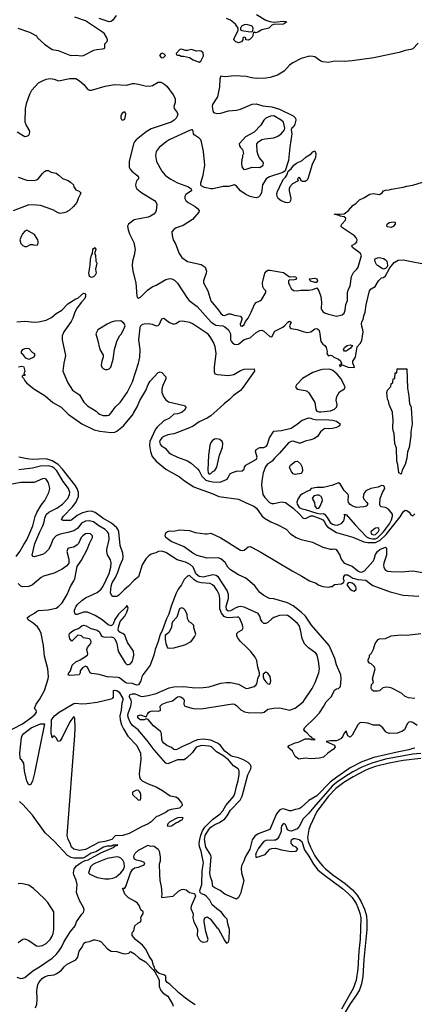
# Model space of a CAD drawing. Header units: inches. Extents: x 1603819 to 1745079, y 385938 to 533966.
# Tile 323 of 561: x 1714418 to 1718445, y 433968 to 444016. Entities that reach past the tile are written whole.
import ezdxf

# ---------------------------------------------------------------- set-up
doc = ezdxf.new("R2010")
doc.units = ezdxf.units.IN
doc.header["$MEASUREMENT"] = 0
doc.layers.add('B7413', color=7, linetype='Continuous')
doc.layers.add('B7414', color=7, linetype='Continuous')

msp = doc.modelspace()

# ---------------------------------------------------------------- linework, layer by layer
at = {"layer": 'B7413', "color": 5}
for points, elevation in [([(1714903, 440000), (1714913, 439990), (1715051, 439890), (1715179, 439830), (1715235, 439815), (1715350, 439803), (1715390, 439807), (1715410, 439817), (1715476, 439870), (1715575, 439990), (1715580, 440000)], 420), ([(1715220, 440000), (1715231, 439990), (1715270, 439975), (1715310, 439975), (1715330, 439981), (1715348, 440000)], 440), ([(1716051, 440000), (1716030, 439992), (1715990, 439990), (1715948, 439950), (1715890, 439923), (1715821, 439859), (1715804, 439836), (1715745, 439710), (1715743, 439670), (1715752, 439610), (1715770, 439558), (1715810, 439510), (1715910, 439429), (1716050, 439350), (1716099, 439310), (1716195, 439250), (1716240, 439230), (1716382, 439182), (1716450, 439150), (1716650, 439124), (1716730, 439084), (1716809, 439050), (1716835, 439030), (1716890, 438954), (1716917, 438930), (1716980, 438890), (1717044, 438864), (1717136, 438816), (1717180, 438770), (1717240, 438730), (1717290, 438710), (1717405, 438685), (1717510, 438631), (1717590, 438612), (1717610, 438611), (1717630, 438617), (1717649, 438609), (1717686, 438550), (1717699, 438510), (1717730, 438471), (1717810, 438440), (1717870, 438390), (1717890, 438381), (1717910, 438378), (1717935, 438390), (1718024, 438490), (1718036, 438510), (1718050, 438558), (1718070, 438587), (1718093, 438610), (1718150, 438634), (1718162, 438622), (1718160, 438550), (1718133, 438470), (1718131, 438450), (1718133, 438430), (1718140, 438410), (1718150, 438399), (1718170, 438389), (1718210, 438384), (1718310, 438380), (1718430, 438390), (1718530, 438374)], 420), ([(1716399, 440000), (1716368, 439972), (1716330, 439948), (1716249, 439911), (1716190, 439869), (1716150, 439849), (1716030, 439803), (1715990, 439790), (1715930, 439779), (1715890, 439763), (1715870, 439750), (1715850, 439723), (1715846, 439710), (1715850, 439684), (1715862, 439670), (1715903, 439643), (1715940, 439600), (1715963, 439583), (1716030, 439550), (1716130, 439515), (1716169, 439489), (1716232, 439432), (1716248, 439410), (1716276, 439356), (1716318, 439318), (1716350, 439305), (1716390, 439298), (1716465, 439295), (1716534, 439326), (1716543, 439337), (1716558, 439370), (1716570, 439384), (1716590, 439395), (1716630, 439409), (1716689, 439411), (1716709, 439430), (1716713, 439450), (1716725, 439470), (1716836, 439530), (1716843, 439550), (1716825, 439610), (1716831, 439629), (1716870, 439650), (1716910, 439650), (1716937, 439663), (1716945, 439675), (1716968, 439750), (1717010, 439816), (1717090, 439824), (1717190, 439848), (1717253, 439890), (1717302, 439930), (1717370, 439951), (1717390, 439950), (1717403, 439943), (1717434, 439934), (1717573, 439933), (1717610, 439929), (1717650, 439918), (1717690, 439890), (1717682, 439870), (1717650, 439854), (1717610, 439844), (1717570, 439839), (1717530, 439842), (1717522, 439838), (1717488, 439810), (1717457, 439763), (1717421, 439739), (1717390, 439728), (1717330, 439716), (1717285, 439695), (1717270, 439693), (1717210, 439713), (1717188, 439712), (1717162, 439698), (1717070, 439591), (1717018, 439542), (1716994, 439510), (1716944, 439476), (1716928, 439452), (1716904, 439390), (1716888, 439310), (1716886, 439266), (1716898, 439170), (1716919, 439139), (1716966, 439090), (1716990, 439079), (1717010, 439078), (1717090, 439097), (1717130, 439088), (1717210, 439032), (1717275, 438970), (1717310, 438930), (1717335, 438925), (1717390, 438953), (1717410, 438951), (1717490, 438922), (1717510, 438910), (1717527, 438890), (1717541, 438861), (1717559, 438839), (1717650, 438781), (1717816, 438736), (1717930, 438687), (1717970, 438681), (1718050, 438681), (1718097, 438703), (1718157, 438763), (1718299, 438941), (1718330, 438992), (1718350, 439011), (1718367, 439007), (1718391, 438991), (1718410, 438962), (1718430, 438954), (1718450, 438972)], 440), ([(1718417, 440000), (1718423, 439890), (1718410, 439810), (1718410, 439768), (1718391, 439650), (1718376, 439604), (1718370, 439541), (1718350, 439476), (1718322, 439418), (1718310, 439378), (1718288, 439390), (1718277, 439477), (1718266, 439510), (1718262, 439642), (1718246, 439690), (1718240, 439790), (1718230, 439822), (1718227, 439850), (1718228, 439928), (1718222, 440000)], 440), ([(1718450, 436581), (1718430, 436579), (1718390, 436565), (1718270, 436542), (1718033, 436487), (1717910, 436443), (1717790, 436380), (1717653, 436287), (1717587, 436233), (1717450, 436095), (1717370, 436049), (1717290, 435977), (1717270, 435964), (1717230, 435956), (1717190, 435942), (1717170, 435941), (1717110, 435964), (1717090, 435960), (1717070, 435948), (1717040, 435910), (1716970, 435751), (1716850, 435708), (1716817, 435683), (1716790, 435645), (1716765, 435550), (1716720, 435470), (1716707, 435430), (1716681, 435379), (1716677, 435350), (1716682, 435310), (1716706, 435230), (1716670, 435100), (1716650, 435056), (1716630, 435041), (1716510, 435090), (1716465, 435130), (1716410, 435155), (1716388, 435170), (1716381, 435221), (1716365, 435270), (1716360, 435310), (1716372, 435470), (1716367, 435490), (1716319, 435570), (1716303, 435650), (1716312, 435690), (1716349, 435750), (1716370, 435776), (1716410, 435804), (1716458, 435822), (1716510, 435862), (1716534, 435890), (1716571, 435950), (1716668, 436052), (1716687, 436093), (1716746, 436310), (1716777, 436370), (1716781, 436390), (1716774, 436410), (1716750, 436435), (1716703, 436463), (1716650, 436484), (1716590, 436496), (1716570, 436506), (1716511, 436550), (1716467, 436610), (1716445, 436630), (1716370, 436663), (1716290, 436674), (1716233, 436667), (1716189, 436651), (1716150, 436628), (1716080, 436600), (1716030, 436571), (1716010, 436563), (1715990, 436568), (1715967, 436587), (1715921, 436610), (1715890, 436632), (1715877, 436650), (1715870, 436670), (1715865, 436730), (1715854, 436750), (1715783, 436810), (1715730, 436875), (1715710, 436882), (1715688, 436872), (1715649, 436870), (1715623, 436890), (1715623, 436910), (1715630, 436916), (1715650, 436920), (1715710, 436902), (1715722, 436930), (1715733, 436947), (1715746, 436954), (1715770, 436964), (1715830, 436960), (1715850, 436965), (1715855, 436970), (1715851, 437010), (1715872, 437030), (1715924, 437050), (1715977, 437063), (1716030, 437104), (1716050, 437108), (1716070, 437101), (1716090, 437085), (1716098, 437070), (1716094, 437030), (1716103, 437010), (1716190, 436986), (1716270, 436983), (1716590, 437033), (1716610, 437029), (1716630, 437018), (1716674, 436974), (1716713, 436953), (1716750, 436945), (1716890, 436943), (1716914, 436950), (1716950, 436978), (1717010, 436990), (1717072, 436992), (1717170, 436970), (1717230, 436991), (1717310, 437056), (1717401, 437190), (1717432, 437250), (1717471, 437350), (1717477, 437390), (1717468, 437470), (1717452, 437532), (1717441, 437550), (1717365, 437605), (1717326, 437646), (1717301, 437701), (1717285, 437790), (1717270, 437833), (1717254, 437854), (1717179, 437919), (1717150, 437935), (1717130, 437939), (1717070, 437934), (1717010, 437915), (1716990, 437902), (1716950, 437863), (1716930, 437853), (1716910, 437855), (1716891, 437871), (1716880, 437890), (1716868, 437930), (1716850, 437955), (1716710, 438022), (1716673, 438027), (1716650, 438024), (1716625, 438015), (1716570, 437982), (1716550, 437980), (1716543, 437983), (1716530, 437992), (1716525, 438030), (1716550, 438110), (1716550, 438150), (1716534, 438190), (1716448, 438328), (1716424, 438344), (1716390, 438350), (1716290, 438326), (1716250, 438334), (1716218, 438358), (1716187, 438427), (1716157, 438457), (1716110, 438480), (1716025, 438505), (1715910, 438578), (1715870, 438593), (1715836, 438590), (1715806, 438574), (1715759, 438561), (1715735, 438545), (1715707, 438513), (1715668, 438452), (1715629, 438330), (1715585, 438295), (1715530, 438235), (1715483, 438197), (1715430, 438144), (1715410, 438130), (1715370, 438130), (1715350, 438149), (1715346, 438166), (1715350, 438233), (1715363, 438270), (1715396, 438324), (1715421, 438379), (1715444, 438450), (1715469, 438510), (1715474, 438534), (1715471, 438570), (1715445, 438650), (1715429, 438789), (1715423, 438810), (1715411, 438830), (1715356, 438876), (1715265, 438930), (1715190, 438987), (1715150, 439000), (1715110, 438998), (1715058, 438982), (1715005, 438955), (1714950, 438910), (1714935, 438905), (1714865, 438905), (1714845, 438910), (1714850, 438930), (1714864, 438950), (1714957, 439043), (1714992, 439090), (1715017, 439150), (1715020, 439190), (1715006, 439230), (1714981, 439270), (1714855, 439430), (1714810, 439475), (1714750, 439513), (1714690, 439533), (1714547, 439527), (1714493, 439533), (1714410, 439552)], 420), ([(1716210, 433963), (1716170, 433986), (1716109, 434029), (1716043, 434083), (1715950, 434172), (1715923, 434190), (1715909, 434210), (1715910, 434254), (1715889, 434270), (1715843, 434283), (1715820, 434300), (1715810, 434317), (1715801, 434321), (1715790, 434355), (1715782, 434362), (1715770, 434416), (1715738, 434458), (1715704, 434530), (1715672, 434570), (1715600, 434630), (1715567, 434670), (1715566, 434694), (1715570, 434705), (1715584, 434716), (1715592, 434768), (1715623, 434797), (1715651, 434810), (1715658, 434830), (1715653, 434850), (1715665, 434875), (1715678, 434890), (1715678, 434910), (1715653, 434933), (1715637, 434977), (1715621, 435001), (1715598, 435018), (1715530, 435055), (1715490, 435090), (1715469, 435150), (1715470, 435154), (1715490, 435152), (1715502, 435170), (1715550, 435310), (1715570, 435342), (1715590, 435360), (1715632, 435368), (1715689, 435390), (1715695, 435410), (1715690, 435414), (1715658, 435430), (1715610, 435440), (1715590, 435449), (1715583, 435470), (1715585, 435490), (1715595, 435510), (1715630, 435541), (1715730, 435592), (1715750, 435582), (1715770, 435586), (1715790, 435583), (1715830, 435551), (1715842, 435530), (1715852, 435472), (1715850, 435430), (1715843, 435397), (1715844, 435296), (1715849, 435230), (1715861, 435170), (1715867, 435090), (1715864, 435064), (1715870, 435059), (1715984, 435070), (1716038, 435122), (1716070, 435139), (1716090, 435144), (1716116, 435136), (1716150, 435108), (1716198, 435098), (1716207, 435090), (1716211, 435070), (1716169, 434970), (1716165, 434945), (1716188, 434890), (1716185, 434850), (1716195, 434810), (1716227, 434750), (1716231, 434730), (1716230, 434670), (1716248, 434628), (1716269, 434609), (1716290, 434602), (1716330, 434608), (1716339, 434621), (1716342, 434630), (1716317, 434710), (1716299, 434810), (1716299, 434830), (1716309, 434851), (1716330, 434860), (1716361, 434841), (1716430, 434750), (1716442, 434742), (1716510, 434616), (1716530, 434591), (1716550, 434602), (1716556, 434630), (1716559, 434730), (1716542, 434790), (1716536, 434836), (1716510, 434859), (1716475, 434910), (1716447, 434927), (1716382, 434982), (1716360, 435030), (1716320, 435070), (1716304, 435084), (1716275, 435095), (1716261, 435110), (1716257, 435130), (1716278, 435190), (1716280, 435330), (1716293, 435410), (1716270, 435530), (1716253, 435573), (1716251, 435611), (1716255, 435650), (1716266, 435694), (1716283, 435737), (1716306, 435774), (1716386, 435854), (1716465, 435910), (1716490, 435941), (1716523, 435997), (1716602, 436090), (1716617, 436130), (1716629, 436190), (1716647, 436250), (1716659, 436310), (1716658, 436350), (1716648, 436370), (1716601, 436401), (1716550, 436462), (1716490, 436508), (1716425, 436545), (1716374, 436594), (1716350, 436603), (1716272, 436608), (1716220, 436590), (1716183, 436537), (1716120, 436480), (1716096, 436464), (1716030, 436463), (1715930, 436422), (1715910, 436429), (1715790, 436563), (1715720, 436660), (1715627, 436770), (1715570, 436814), (1715547, 436847), (1715527, 436887), (1715522, 436910), (1715525, 436935), (1715553, 437010), (1715560, 437050), (1715557, 437070), (1715536, 437110), (1715546, 437130), (1715570, 437137), (1715595, 437135), (1715650, 437111), (1715669, 437109), (1715730, 437118), (1715810, 437141), (1715944, 437196), (1715990, 437208), (1716092, 437212), (1716204, 437196), (1716290, 437201), (1716350, 437209), (1716470, 437244), (1716530, 437253), (1716570, 437253), (1716650, 437234), (1716730, 437190), (1716753, 437193), (1716810, 437212), (1716831, 437229), (1716841, 437250), (1716848, 437292), (1716866, 437330), (1716866, 437350), (1716849, 437409), (1716837, 437477), (1716820, 437510), (1716772, 437572), (1716733, 437613), (1716671, 437670), (1716640, 437710), (1716634, 437730), (1716635, 437750), (1716650, 437770), (1716690, 437790), (1716698, 437810), (1716690, 437847), (1716665, 437905), (1716650, 437917), (1716638, 437918), (1716550, 437911), (1716530, 437914), (1716505, 437925), (1716478, 437958), (1716462, 438002), (1716461, 438110), (1716455, 438150), (1716434, 438190), (1716405, 438230), (1716386, 438250), (1716362, 438262), (1716270, 438268), (1716230, 438280), (1716200, 438300), (1716150, 438344), (1716130, 438337), (1716097, 438303), (1716070, 438248), (1716037, 438203), (1716016, 438164), (1715963, 438030), (1715940, 437950), (1715917, 437903), (1715876, 437790), (1715847, 437730), (1715830, 437670), (1715799, 437590), (1715788, 437530), (1715750, 437430), (1715690, 437346), (1715674, 437330), (1715664, 437310), (1715656, 437270), (1715630, 437228), (1715610, 437224), (1715570, 437240), (1715510, 437246), (1715490, 437255), (1715438, 437298), (1715424, 437304), (1715310, 437311), (1715230, 437334), (1715150, 437343), (1715137, 437350), (1715110, 437409), (1715090, 437419), (1715060, 437400), (1715036, 437370), (1715034, 437350), (1715025, 437330), (1714930, 437322), (1714914, 437330), (1714921, 437350), (1714936, 437370), (1714953, 437430), (1714990, 437463), (1715036, 437484), (1715109, 437530), (1715115, 437545), (1715104, 437590), (1715110, 437610), (1715143, 437650), (1715149, 437670), (1715139, 437690), (1715130, 437696), (1715070, 437709), (1715049, 437729), (1715010, 437733), (1714950, 437674), (1714930, 437697), (1714923, 437730), (1714927, 437753), (1714950, 437773), (1714978, 437790), (1715017, 437803), (1715053, 437830), (1715070, 437835), (1715095, 437830), (1715144, 437804), (1715210, 437785), (1715231, 437770), (1715251, 437731), (1715262, 437722), (1715290, 437715), (1715350, 437718), (1715376, 437710), (1715390, 437696), (1715410, 437651), (1715418, 437590), (1715426, 437566), (1715493, 437453), (1715510, 437435), (1715530, 437435), (1715550, 437441), (1715571, 437469), (1715582, 437530), (1715580, 437570), (1715520, 437660), (1715490, 437736), (1715472, 437752), (1715442, 437762), (1715431, 437771), (1715423, 437790), (1715425, 437815), (1715445, 437875), (1715491, 437930), (1715513, 437970), (1715524, 438010), (1715522, 438022), (1715514, 438034), (1715510, 438036), (1715501, 438019), (1715426, 437950), (1715390, 437893), (1715373, 437847), (1715363, 437837), (1715350, 437831), (1715320, 437840), (1715259, 437890), (1715190, 437937), (1715110, 437970), (1715069, 437971), (1715006, 437946), (1714987, 437947), (1714976, 437970), (1714978, 437990), (1714993, 438030), (1715010, 438052), (1715052, 438090), (1715090, 438115), (1715210, 438171), (1715250, 438205), (1715270, 438235), (1715330, 438365), (1715348, 438428), (1715352, 438472), (1715344, 438504), (1715315, 438555), (1715308, 438588), (1715308, 438610), (1715332, 438710), (1715327, 438770), (1715314, 438790), (1715290, 438812), (1715225, 438850), (1715170, 438892), (1715130, 438902), (1715090, 438897), (1715050, 438876), (1715012, 438828), (1714970, 438801), (1714910, 438781), (1714830, 438766), (1714792, 438748), (1714758, 438710), (1714733, 438647), (1714712, 438610), (1714675, 438570), (1714650, 438557), (1714590, 438540), (1714570, 438535), (1714557, 438537), (1714547, 438550), (1714574, 438670), (1714624, 438790), (1714655, 438850), (1714668, 438890), (1714674, 438930), (1714690, 438967), (1714714, 438990), (1714796, 439030), (1714854, 439070), (1714909, 439130), (1714927, 439170), (1714929, 439191), (1714916, 439230), (1714862, 439302), (1714798, 439410), (1714770, 439438), (1714750, 439451), (1714710, 439462), (1714630, 439458), (1714550, 439438), (1714410, 439423)], 440), ([(1714381, 438539), (1714419, 438590), (1714459, 438661), (1714492, 438708), (1714551, 438850), (1714575, 438945), (1714592, 438988), (1714639, 439061), (1714676, 439110), (1714716, 439190), (1714727, 439230), (1714724, 439250), (1714713, 439290), (1714690, 439325), (1714670, 439333), (1714650, 439329), (1714567, 439293), (1714430, 439292), (1714230, 439256)], 460), ([(1718474, 436814), (1718430, 436842), (1718410, 436850), (1718390, 436848), (1718372, 436830), (1718345, 436770), (1718317, 436750), (1718270, 436736), (1718191, 436731), (1718162, 436742), (1718151, 436750), (1718124, 436790), (1718090, 436815), (1718030, 436815), (1717970, 436837), (1717910, 436844), (1717890, 436839), (1717870, 436820), (1717810, 436715), (1717790, 436694), (1717767, 436707), (1717750, 436759), (1717730, 436736), (1717717, 436703), (1717699, 436681), (1717675, 436665), (1717650, 436657), (1717590, 436657), (1717544, 436650), (1717630, 436613), (1717636, 436590), (1717620, 436570), (1717562, 436530), (1717519, 436490), (1717479, 436481), (1717390, 436474), (1717330, 436478), (1717268, 436470), (1717230, 436497), (1717203, 436550), (1717176, 436576), (1717155, 436590), (1717168, 436610), (1717230, 436637), (1717270, 436647), (1717330, 436678), (1717378, 436678), (1717391, 436670), (1717415, 436665), (1717434, 436670), (1717401, 436681), (1717399, 436690), (1717381, 436701), (1717350, 436735), (1717330, 436750), (1717317, 436770), (1717325, 436790), (1717430, 436890), (1717477, 436943), (1717523, 437010), (1717546, 437054), (1717599, 437110), (1717630, 437174), (1717650, 437187), (1717670, 437192), (1717691, 437210), (1717700, 437290), (1717694, 437330), (1717650, 437432), (1717635, 437495), (1717576, 437630), (1717397, 437837), (1717333, 437930), (1717291, 437971), (1717210, 438033), (1717150, 438065), (1717010, 438107), (1716967, 438110), (1716910, 438139), (1716868, 438170), (1716818, 438238), (1716744, 438304), (1716719, 438319), (1716650, 438349), (1716570, 438403), (1716543, 438430), (1716516, 438476), (1716470, 438513), (1716443, 438523), (1716330, 438521), (1716230, 438548), (1716184, 438570), (1716095, 438635), (1715965, 438690), (1715910, 438730), (1715901, 438750), (1715910, 438778), (1715927, 438793), (1715950, 438798), (1715990, 438796), (1716050, 438808), (1716150, 438803), (1716210, 438782), (1716310, 438770), (1716330, 438769), (1716370, 438776), (1716470, 438729), (1716670, 438603), (1716690, 438597), (1716710, 438602), (1716750, 438637), (1716770, 438638), (1716790, 438629), (1716880, 438580), (1717198, 438390), (1717298, 438338), (1717375, 438290), (1717444, 438264), (1717463, 438250), (1717510, 438231), (1717570, 438225), (1717592, 438232), (1717608, 438232), (1717629, 438251), (1717703, 438257), (1717725, 438275), (1717729, 438290), (1717721, 438310), (1717725, 438335), (1717738, 438350), (1717768, 438352), (1717817, 438317), (1717833, 438313), (1717870, 438302), (1717950, 438295), (1717997, 438257), (1718022, 438242), (1718198, 438178), (1718330, 438143), (1718490, 438133)], 380), ([(1714264, 436736), (1714448, 436830), (1714532, 436890), (1714576, 436930), (1714589, 436950), (1714588, 436968), (1714575, 436975), (1714569, 436990), (1714588, 437030), (1714622, 437078), (1714671, 437170), (1714710, 437290), (1714712, 437312), (1714704, 437390), (1714670, 437522), (1714661, 437630), (1714639, 437750), (1714620, 437790), (1714599, 437819), (1714556, 437856), (1714504, 437890), (1714494, 437910), (1714514, 437930), (1714570, 437959), (1714590, 437977), (1714610, 437988), (1714710, 437993), (1714790, 438010), (1714819, 438030), (1714850, 438065), (1714903, 438150), (1714936, 438230), (1714971, 438290), (1714980, 438310), (1715006, 438434), (1715050, 438499), (1715107, 438610), (1715129, 438671), (1715162, 438730), (1715161, 438750), (1715142, 438770), (1715110, 438773), (1715090, 438769), (1715061, 438750), (1715044, 438730), (1715018, 438670), (1715005, 438655), (1714970, 438634), (1714930, 438627), (1714910, 438618), (1714900, 438590), (1714920, 438510), (1714918, 438470), (1714899, 438441), (1714853, 438407), (1714770, 438367), (1714662, 438338), (1714637, 438323), (1714550, 438250), (1714510, 438231), (1714450, 438227), (1714430, 438235), (1714401, 438261)], 460), ([(1718450, 437089), (1718386, 437094), (1718350, 437108), (1718318, 437138), (1718294, 437154), (1718214, 437194), (1718190, 437201), (1718157, 437203), (1718124, 437196), (1718090, 437168), (1718070, 437162), (1718030, 437162), (1718010, 437178), (1718004, 437190), (1718008, 437230), (1718028, 437250), (1718018, 437290), (1718046, 437390), (1718035, 437415), (1718003, 437443), (1717987, 437450), (1717974, 437470), (1717975, 437485), (1717988, 437510), (1717988, 437530), (1718008, 437550), (1718030, 437592), (1718047, 437650), (1718075, 437690), (1718090, 437697), (1718150, 437702), (1718210, 437728), (1718310, 437738), (1718370, 437735), (1718510, 437752)], 360), ([(1718510, 436527), (1718430, 436520), (1718152, 436468), (1718010, 436428), (1717910, 436389), (1717819, 436341), (1717745, 436295), (1717650, 436230), (1717607, 436193), (1717419, 435981), (1717370, 435919), (1717310, 435859), (1717270, 435783), (1717250, 435758), (1717210, 435740), (1717190, 435735), (1717170, 435737), (1717150, 435749), (1717137, 435790), (1717130, 435801), (1717110, 435812), (1717089, 435790), (1717085, 435770), (1717086, 435730), (1717063, 435677), (1717046, 435654), (1717030, 435644), (1717018, 435642), (1716930, 435638), (1716910, 435628), (1716890, 435606), (1716850, 435554), (1716830, 435514), (1716826, 435490), (1716830, 435466), (1716923, 435497), (1716970, 435550), (1716990, 435559), (1717030, 435560), (1717090, 435544), (1717190, 435527), (1717241, 435530), (1717257, 435550), (1717238, 435570), (1717210, 435584), (1717197, 435597), (1717190, 435610), (1717187, 435633), (1717193, 435647), (1717210, 435660), (1717230, 435660), (1717270, 435651), (1717296, 435630), (1717325, 435545), (1717370, 435480), (1717417, 435397), (1717461, 435341), (1717514, 435294), (1717712, 435150), (1717770, 435100), (1717810, 435056), (1717850, 434995), (1717870, 434954), (1717890, 434899), (1717898, 434850), (1717894, 434634), (1717879, 434510), (1717867, 434330), (1717850, 434214), (1717821, 434130), (1717701, 433919)], 440), ([(1718510, 436477), (1718330, 436455), (1718190, 436430), (1718050, 436393), (1717981, 436370), (1717935, 436350), (1717822, 436290), (1717726, 436230), (1717644, 436170), (1717568, 436090), (1717450, 435934), (1717381, 435790), (1717367, 435750), (1717354, 435670), (1717361, 435630), (1717384, 435570), (1717430, 435484), (1717470, 435425), (1717510, 435376), (1717538, 435350), (1717615, 435290), (1717741, 435201), (1717815, 435135), (1717861, 435081), (1717900, 435020), (1717937, 434937), (1717956, 434870), (1717961, 434810), (1717960, 434730), (1717930, 434426), (1717919, 434250), (1717905, 434175), (1717884, 434116), (1717856, 434064), (1717790, 433974), (1717730, 433870)], 460), ([(1714390, 434244), (1714430, 434232), (1714450, 434233), (1714470, 434241), (1714551, 434309), (1714621, 434350), (1714750, 434438), (1714790, 434475), (1714818, 434510), (1714844, 434550), (1714871, 434610), (1714938, 434710), (1714985, 434770), (1714997, 434810), (1715052, 434888), (1715070, 434906), (1715077, 434930), (1715070, 434954), (1715028, 435028), (1714998, 435110), (1715004, 435190), (1714995, 435235), (1714970, 435290), (1714966, 435310), (1714974, 435350), (1714998, 435382), (1715046, 435414), (1715086, 435434), (1715117, 435443), (1715246, 435514), (1715381, 435570), (1715382, 435578), (1715395, 435585), (1715421, 435590), (1715416, 435596), (1715393, 435593), (1715371, 435590), (1715357, 435583), (1715310, 435580), (1715273, 435570), (1715196, 435524), (1715147, 435510), (1715077, 435463), (1715061, 435459), (1714970, 435459), (1714945, 435465), (1714906, 435486), (1714772, 435630), (1714678, 435718), (1714550, 435897), (1714450, 436006), (1714416, 436036)], 460), ([(1714401, 434599), (1714450, 434634), (1714470, 434635), (1714510, 434620), (1714590, 434564), (1714610, 434560), (1714650, 434567), (1714690, 434587), (1714730, 434628), (1714750, 434662), (1714760, 434690), (1714767, 434730), (1714766, 434910), (1714705, 435005), (1714668, 435048), (1714559, 435150), (1714510, 435182), (1714430, 435201), (1714404, 435196)], 480), ([(1714579, 433930), (1714592, 433968), (1714596, 434016), (1714594, 434110), (1714605, 434165), (1714615, 434190), (1714647, 434230), (1714670, 434247), (1714710, 434260), (1714770, 434270), (1714797, 434283), (1714844, 434316), (1714872, 434350), (1714903, 434377), (1714990, 434420), (1715011, 434450), (1715025, 434510), (1715056, 434550), (1715074, 434590), (1715090, 434601), (1715130, 434607), (1715170, 434624), (1715190, 434626), (1715230, 434616), (1715250, 434604), (1715314, 434534), (1715350, 434510), (1715410, 434507), (1715470, 434487), (1715496, 434484), (1715532, 434488), (1715550, 434505), (1715590, 434484), (1715637, 434437), (1715701, 434401), (1715781, 434321), (1715798, 434298), (1715835, 434230), (1715841, 434210), (1715840, 434150), (1715858, 434110), (1715882, 434082), (1715931, 434051), (1715979, 433970), (1715985, 433950)], 440)]:
    msp.add_lwpolyline(points, dxfattribs=dict(at, elevation=elevation))
for points, elevation in [([(1716430, 439738), (1716406, 439734), (1716382, 439718), (1716366, 439694), (1716360, 439670), (1716345, 439570), (1716337, 439417), (1716342, 439390), (1716350, 439377), (1716370, 439386), (1716390, 439405), (1716410, 439415), (1716430, 439450), (1716457, 439570), (1716489, 439650), (1716490, 439690), (1716483, 439710), (1716460, 439730)], 460), ([(1717230, 439373), (1717210, 439382), (1717190, 439409), (1717170, 439450), (1717181, 439470), (1717230, 439508), (1717252, 439512), (1717282, 439482), (1717299, 439450), (1717305, 439410), (1717298, 439390), (1717290, 439386)], 440), ([(1717670, 439289), (1717615, 439265), (1717519, 439241), (1717450, 439242), (1717391, 439230), (1717374, 439210), (1717355, 439205), (1717303, 439177), (1717281, 439159), (1717256, 439124), (1717247, 439093), (1717249, 439071), (1717270, 439038), (1717290, 439026), (1717330, 439018), (1717450, 438979), (1717487, 438973), (1717515, 438975), (1717529, 438969), (1717556, 438936), (1717585, 438885), (1717610, 438867), (1717630, 438860), (1717662, 438858), (1717704, 438876), (1717723, 438897), (1717729, 438910), (1717736, 438956), (1717730, 438971), (1717744, 438964), (1717750, 438967), (1717841, 438861), (1717958, 438738), (1717984, 438724), (1718017, 438717), (1718050, 438719), (1718070, 438728), (1718131, 438789), (1718192, 438870), (1718212, 438910), (1718222, 438950), (1718222, 438970), (1718180, 439020), (1718150, 439036), (1718105, 439045), (1718095, 439055), (1718092, 439070), (1718098, 439130), (1718121, 439190), (1718144, 439230), (1718140, 439250), (1718130, 439259), (1718110, 439262), (1718075, 439245), (1718000, 439230), (1717950, 439208), (1717930, 439180), (1717923, 439143), (1717930, 439121), (1717962, 439090), (1717972, 439070), (1717952, 439050), (1717930, 439045), (1717850, 439037), (1717810, 439053), (1717789, 439069), (1717775, 439090), (1717770, 439110), (1717775, 439155), (1717771, 439171), (1717730, 439210), (1717690, 439279)], 460), ([(1717450, 439162), (1717425, 439155), (1717415, 439150), (1717402, 439130), (1717425, 439090), (1717431, 439050), (1717450, 439028), (1717470, 439032), (1717484, 439050), (1717509, 439110), (1717506, 439130), (1717493, 439150), (1717470, 439162)], 480), ([(1718071, 438831), (1718050, 438826), (1718030, 438814), (1718001, 438790), (1718004, 438770), (1718010, 438765), (1718030, 438758), (1718050, 438763), (1718077, 438790), (1718086, 438810), (1718082, 438822)], 480), ([(1717790, 438273), (1717770, 438269), (1717756, 438250), (1717788, 438208), (1717810, 438191), (1717830, 438185), (1717850, 438202), (1717853, 438210), (1717849, 438230), (1717831, 438251), (1717810, 438266)], 380), ([(1716070, 438015), (1716050, 438004), (1716021, 437919), (1715978, 437870), (1715970, 437850), (1715966, 437814), (1715939, 437761), (1715904, 437730), (1715902, 437690), (1715910, 437651), (1715927, 437607), (1715950, 437601), (1715990, 437605), (1716105, 437635), (1716169, 437671), (1716203, 437717), (1716215, 437745), (1716195, 437810), (1716194, 437834), (1716170, 437858), (1716149, 437870), (1716130, 437906), (1716127, 437947), (1716108, 437990), (1716090, 438008)], 460), ([(1716930, 437357), (1716904, 437336), (1716901, 437310), (1716910, 437286), (1716930, 437258), (1716950, 437238), (1716970, 437234), (1716979, 437250), (1716980, 437270), (1716974, 437314), (1716950, 437347)], 440), ([(1715030, 435537), (1714970, 435550), (1714948, 435570), (1714933, 435613), (1714914, 435650), (1714903, 435690), (1714981, 436710), (1714985, 436790), (1714982, 436882), (1714970, 436906), (1714930, 436849), (1714850, 436689), (1714830, 436658), (1714810, 436648), (1714790, 436686), (1714770, 436706), (1714758, 436702), (1714752, 436688), (1714748, 436690), (1714747, 436707), (1714738, 436730), (1714743, 436870), (1714775, 436910), (1714822, 436950), (1714970, 437038), (1714990, 437042), (1715050, 437035), (1715103, 437037), (1715210, 437051), (1715350, 437085), (1715370, 437092), (1715377, 437103), (1715375, 437170), (1715386, 437174), (1715410, 437170), (1715433, 437153), (1715470, 437090), (1715472, 437070), (1715459, 437041), (1715452, 436970), (1715439, 436910), (1715442, 436870), (1715458, 436818), (1715478, 436778), (1715523, 436703), (1715612, 436610), (1715652, 436530), (1715655, 436470), (1715638, 436318), (1715641, 436290), (1715649, 436269), (1715669, 436249), (1715730, 436216), (1715810, 436186), (1715877, 436150), (1715955, 436095), (1716010, 436085), (1716030, 436076), (1716070, 436025), (1716077, 436010), (1716075, 435995), (1716050, 435969), (1715964, 435956), (1715934, 435946), (1715912, 435930), (1715830, 435889), (1715815, 435885), (1715759, 435830), (1715728, 435810), (1715660, 435780), (1715536, 435710), (1715470, 435690), (1715394, 435686), (1715358, 435650), (1715286, 435630), (1715221, 435619), (1715174, 435590), (1715090, 435549)], 440), ([(1714510, 436206), (1714490, 436246), (1714469, 436350), (1714459, 436430), (1714440, 436460), (1714428, 436470), (1714423, 436483), (1714419, 436530), (1714438, 436690), (1714443, 436710), (1714460, 436730), (1714536, 436790), (1714630, 436830), (1714670, 436830), (1714570, 436326), (1714550, 436246), (1714530, 436206)], 440), ([(1715610, 436153), (1715569, 436131), (1715568, 436108), (1715630, 436052), (1715650, 436054), (1715654, 436070), (1715653, 436107), (1715649, 436130), (1715640, 436140), (1715630, 436149)], 440), ([(1716070, 435875), (1716030, 435870), (1715951, 435830), (1715930, 435810), (1715924, 435790), (1715950, 435787), (1715967, 435790), (1716018, 435822), (1716038, 435830), (1716056, 435844), (1716077, 435850), (1716088, 435870)], 460), ([(1715409, 435471), (1715310, 435456), (1715192, 435408), (1715166, 435394), (1715142, 435370), (1715122, 435310), (1715135, 435295), (1715210, 435263), (1715288, 435248), (1715330, 435249), (1715370, 435254), (1715404, 435270), (1715451, 435309), (1715477, 435343), (1715487, 435370), (1715484, 435410), (1715470, 435439), (1715450, 435459), (1715430, 435469)], 460)]:
    msp.add_lwpolyline(points, close=True, dxfattribs=dict(at, elevation=elevation))
at = {"layer": 'B7414', "color": 5}
for points, elevation in [([(1714398, 443930), (1714518, 443890), (1714590, 443851), (1714601, 443830), (1714670, 443765), (1714750, 443711), (1714810, 443701), (1714930, 443654), (1714950, 443651), (1714990, 443654), (1715050, 443648), (1715070, 443651), (1715176, 443704), (1715207, 443713), (1715263, 443717), (1715278, 443722), (1715288, 443730), (1715288, 443770), (1715310, 443794), (1715314, 443810), (1715309, 443830), (1715285, 443870), (1715262, 443890), (1715090, 444005), (1714981, 444041)], 480), ([(1715403, 444057), (1715369, 444010), (1715350, 443996), (1715330, 443993), (1715230, 444029)], 460), ([(1716833, 444070), (1716930, 444010), (1716970, 443996), (1717010, 443990), (1717110, 444000), (1717136, 443996), (1717141, 443990), (1717110, 443969), (1717010, 443967), (1716990, 443959), (1716961, 443930), (1716890, 443912), (1716849, 443889), (1716823, 443883), (1716813, 443887), (1716802, 443878), (1716798, 443850), (1716790, 443838), (1716770, 443818), (1716750, 443808), (1716726, 443810), (1716726, 443830), (1716710, 443838), (1716694, 443830), (1716694, 443810), (1716682, 443790), (1716650, 443781), (1716625, 443790), (1716605, 443810), (1716605, 443815), (1716609, 443830), (1716649, 443910), (1716649, 443930), (1716619, 443970), (1716569, 444010), (1716530, 444029)], 460), ([(1718483, 443777), (1718430, 443719), (1718410, 443710), (1718350, 443701), (1718290, 443681), (1718210, 443663), (1718033, 443627), (1717810, 443596), (1717728, 443588), (1717630, 443591), (1717570, 443578), (1717510, 443585), (1717490, 443593), (1717430, 443638), (1717390, 443644), (1717361, 443639), (1717290, 443621), (1717204, 443576), (1717170, 443550), (1717116, 443490), (1717050, 443451), (1716973, 443427), (1716930, 443419), (1716830, 443417), (1716783, 443423), (1716730, 443436), (1716610, 443441), (1716510, 443433), (1716470, 443438), (1716466, 443434), (1716459, 443410), (1716457, 443330), (1716436, 443230), (1716385, 443150), (1716383, 443130), (1716390, 443090), (1716395, 443070), (1716405, 443065), (1716430, 443059), (1716470, 443062), (1716550, 443086), (1716632, 443092), (1716670, 443102), (1716790, 443153), (1716830, 443156), (1716898, 443138), (1716990, 443127), (1717070, 443102), (1717210, 443034), (1717232, 443010), (1717235, 442990), (1717225, 442950), (1717214, 442926), (1717194, 442910), (1717188, 442892), (1717195, 442850), (1717175, 442715), (1717161, 442579), (1717126, 442474), (1717104, 442456), (1716967, 442413), (1716933, 442390), (1716897, 442330), (1716884, 442250), (1716870, 442217), (1716856, 442204), (1716830, 442196), (1716810, 442200), (1716769, 442210), (1716727, 442230), (1716670, 442270), (1716630, 442316), (1716610, 442329), (1716550, 442312), (1716493, 442313), (1716390, 442291), (1716370, 442291), (1716304, 442304), (1716277, 442317), (1716268, 442328), (1716265, 442350), (1716292, 442428), (1716307, 442530), (1716293, 442670), (1716275, 442770), (1716266, 442790), (1716250, 442808), (1716200, 442840), (1716193, 442850), (1716190, 442878), (1716180, 442890), (1716170, 442892), (1716150, 442885), (1715945, 442790), (1715914, 442770), (1715841, 442710), (1715810, 442670), (1715804, 442630), (1715815, 442570), (1715870, 442471), (1715904, 442430), (1715953, 442390), (1716030, 442350), (1716141, 442310), (1716168, 442290), (1716173, 442270), (1716114, 442230), (1716103, 442210), (1716103, 442190), (1716114, 442170), (1716139, 442150), (1716209, 442110), (1716233, 442090), (1716248, 442070), (1716245, 442050), (1716182, 441978), (1716085, 441915), (1716016, 441890), (1715990, 441876), (1715970, 441850), (1715973, 441813), (1715983, 441770), (1716009, 441729), (1716047, 441630), (1716072, 441590), (1716129, 441549), (1716270, 441517), (1716312, 441490), (1716325, 441450), (1716322, 441430), (1716294, 441350), (1716294, 441330), (1716337, 441250), (1716370, 441147), (1716448, 441050), (1716470, 441016), (1716490, 441000), (1716510, 440998), (1716550, 441015), (1716570, 441015), (1716610, 441000), (1716672, 440990), (1716685, 440970), (1716684, 440956), (1716676, 440924), (1716667, 440907), (1716670, 440890), (1716690, 440887), (1716710, 440906), (1716724, 440936), (1716751, 440970), (1716781, 441030), (1716814, 441110), (1716830, 441131), (1716870, 441145), (1716884, 441156), (1716929, 441230), (1716930, 441250), (1716910, 441270), (1716899, 441290), (1716896, 441330), (1716920, 441430), (1716937, 441450), (1716950, 441458), (1716970, 441461), (1717110, 441436), (1717170, 441391), (1717210, 441394), (1717236, 441390), (1717243, 441370), (1717235, 441365), (1717210, 441359), (1717170, 441360), (1717161, 441350), (1717161, 441330), (1717170, 441308), (1717190, 441273), (1717212, 441252), (1717248, 441248), (1717286, 441254), (1717370, 441254), (1717410, 441262), (1717450, 441280), (1717470, 441249), (1717491, 441190), (1717498, 441130), (1717496, 441070), (1717501, 441050), (1717510, 441037), (1717530, 441025), (1717570, 441009), (1717650, 440990), (1717710, 441002), (1717730, 441019), (1717739, 441050), (1717747, 441110), (1717762, 441150), (1717762, 441230), (1717774, 441266), (1717790, 441297), (1717805, 441395), (1717824, 441436), (1717859, 441470), (1717872, 441490), (1717905, 441610), (1717893, 441633), (1717815, 441690), (1717809, 441710), (1717845, 441730), (1717859, 441750), (1717861, 441770), (1717852, 441790), (1717835, 441810), (1717712, 441890), (1717695, 441910), (1717705, 441930), (1717744, 441970), (1717745, 441990), (1717730, 442005), (1717688, 442010), (1717677, 442017), (1717628, 442032), (1717730, 442036), (1717773, 442070), (1717819, 442121), (1717850, 442143), (1717884, 442176), (1717930, 442197), (1717990, 442234), (1718030, 442241), (1718090, 442232), (1718118, 442250), (1718132, 442268), (1718150, 442277), (1718190, 442278), (1718213, 442287), (1718330, 442306), (1718370, 442318), (1718430, 442328), (1718530, 442359)], 480), ([(1714391, 442870), (1714470, 442823), (1714490, 442826), (1714510, 442836), (1714519, 442850), (1714522, 442870), (1714516, 442890), (1714483, 442943), (1714475, 442970), (1714479, 443110), (1714490, 443170), (1714523, 443257), (1714543, 443297), (1714609, 443371), (1714650, 443393), (1714690, 443407), (1714730, 443414), (1714769, 443409), (1714813, 443393), (1714930, 443417), (1714990, 443415), (1715030, 443393), (1715073, 443353), (1715110, 443308), (1715130, 443295), (1715150, 443297), (1715290, 443336), (1715390, 443354), (1715509, 443349), (1715570, 443364), (1715590, 443364), (1715630, 443359), (1715699, 443339), (1715743, 443337), (1715775, 443345), (1715830, 443377), (1715857, 443377), (1715885, 443365), (1715918, 443338), (1715984, 443250), (1716004, 443210), (1716004, 443170), (1715991, 443130), (1715995, 443110), (1716024, 443070), (1716031, 443050), (1716025, 443030), (1716015, 443010), (1715996, 442990), (1715964, 442970), (1715759, 442901), (1715709, 442871), (1715607, 442790), (1715589, 442770), (1715578, 442750), (1715534, 442570), (1715537, 442510), (1715544, 442490), (1715562, 442470), (1715614, 442430), (1715630, 442410), (1715630, 442390), (1715611, 442370), (1715600, 442330), (1715603, 442310), (1715612, 442290), (1715665, 442250), (1715793, 442170), (1715812, 442150), (1715818, 442130), (1715810, 442070), (1715804, 442050), (1715788, 442030), (1715754, 442010), (1715730, 442002), (1715588, 441972), (1715527, 441930), (1715519, 441910), (1715525, 441870), (1715539, 441830), (1715582, 441742), (1715595, 441670), (1715587, 441613), (1715568, 441550), (1715566, 441506), (1715573, 441450), (1715602, 441330), (1715614, 441194), (1715620, 441180), (1715630, 441175), (1715650, 441183), (1715724, 441256), (1715770, 441289), (1715812, 441308), (1715910, 441365), (1715950, 441373), (1715971, 441371), (1715998, 441358), (1716030, 441328), (1716129, 441170), (1716149, 441150), (1716230, 441090), (1716371, 440930), (1716418, 440898), (1716490, 440891), (1716510, 440882), (1716548, 440850), (1716570, 440810), (1716570, 440750), (1716576, 440736), (1716590, 440718), (1716610, 440705), (1716630, 440702), (1716650, 440706), (1716710, 440751), (1716770, 440770), (1716830, 440822), (1716870, 440844), (1716890, 440847), (1716910, 440838), (1716970, 440784), (1716990, 440780), (1717023, 440837), (1717102, 440878), (1717124, 440896), (1717153, 440930), (1717170, 440938), (1717177, 440937), (1717187, 440930), (1717173, 440890), (1717178, 440870), (1717190, 440865), (1717250, 440855), (1717310, 440832), (1717350, 440823), (1717390, 440830), (1717430, 440860), (1717450, 440864), (1717459, 440859), (1717469, 440849), (1717477, 440830), (1717490, 440730), (1717510, 440704), (1717531, 440691), (1717546, 440670), (1717555, 440630), (1717551, 440610), (1717565, 440590), (1717570, 440585), (1717590, 440592), (1717610, 440585), (1717625, 440570), (1717670, 440550), (1717693, 440533), (1717702, 440510), (1717700, 440500), (1717682, 440490), (1717690, 440474), (1717706, 440490), (1717702, 440498), (1717725, 440485), (1717770, 440471), (1717830, 440465), (1717833, 440470), (1717817, 440510), (1717817, 440530), (1717844, 440570), (1717863, 440677), (1717894, 440710), (1717910, 440741), (1717922, 440830), (1717920, 440850), (1717908, 440888), (1717907, 440913), (1717910, 440931), (1717924, 440956), (1717930, 440992), (1717943, 441030), (1717953, 441107), (1717987, 441250), (1718004, 441270), (1718046, 441294), (1718081, 441350), (1718110, 441381), (1718130, 441386), (1718150, 441401), (1718196, 441484), (1718241, 441539), (1718280, 441560), (1718330, 441564), (1718607, 441510)], 460), ([(1714403, 442410), (1714490, 442377), (1714565, 442375), (1714590, 442383), (1714610, 442396), (1714650, 442446), (1714670, 442466), (1714690, 442477), (1714710, 442475), (1714740, 442460), (1714790, 442449), (1714819, 442430), (1714856, 442396), (1714913, 442373), (1714938, 442358), (1714966, 442330), (1714971, 442310), (1714990, 442278), (1715026, 442266), (1715037, 442257), (1715041, 442250), (1715037, 442230), (1715014, 442190), (1715001, 442150), (1714968, 442110), (1714924, 442070), (1714893, 442050), (1714870, 442043), (1714830, 442039), (1714810, 442044), (1714756, 442076), (1714630, 442118), (1714590, 442124), (1714510, 442125), (1714350, 442065)], 440), ([(1714390, 440933), (1714470, 440938), (1714570, 440930), (1714610, 440932), (1714690, 440950), (1714744, 440976), (1714790, 441016), (1714847, 441050), (1714910, 441115), (1714990, 441167), (1715010, 441175), (1715070, 441225), (1715082, 441222), (1715091, 441211), (1715090, 441190), (1715082, 441170), (1715048, 441132), (1715006, 441074), (1714980, 441030), (1714961, 440970), (1714944, 440936), (1714870, 440830), (1714852, 440790), (1714853, 440750), (1714884, 440590), (1714883, 440570), (1714867, 440510), (1714859, 440430), (1714908, 440310), (1714956, 440236), (1715028, 440188), (1715074, 440114), (1715110, 440074), (1715200, 440020), (1715220, 440000)], 440), ([(1715348, 440000), (1715350, 440002), (1715396, 440064), (1715445, 440110), (1715515, 440210), (1715570, 440320), (1715631, 440509), (1715645, 440570), (1715648, 440650), (1715634, 440750), (1715648, 440872), (1715652, 440888), (1715661, 440899), (1715670, 440908), (1715690, 440913), (1715730, 440915), (1715770, 440910), (1715810, 440893), (1715830, 440894), (1715844, 440910), (1715864, 440956), (1715870, 440962), (1715890, 440968), (1715947, 440927), (1715990, 440910), (1716010, 440916), (1716050, 440938), (1716081, 440941), (1716150, 440929), (1716190, 440913), (1716330, 440816), (1716365, 440770), (1716399, 440710), (1716410, 440679), (1716420, 440610), (1716402, 440470), (1716403, 440423), (1716410, 440403), (1716435, 440395), (1716550, 440384), (1716604, 440396), (1716670, 440435), (1716710, 440448), (1716810, 440451), (1716813, 440430), (1716690, 440253), (1716670, 440231), (1716599, 440181), (1716560, 440140), (1716504, 440096), (1716399, 440000)], 440), ([(1714407, 440473), (1714439, 440479), (1714456, 440476), (1714462, 440470), (1714472, 440430), (1714462, 440402), (1714474, 440390), (1714470, 440386), (1714450, 440386), (1714442, 440378), (1714442, 440370), (1714457, 440357), (1714471, 440330), (1714488, 440310), (1714564, 440250), (1714678, 440178), (1714757, 440110), (1714841, 440061), (1714903, 440000)], 420), ([(1715580, 440000), (1715616, 440064), (1715645, 440130), (1715704, 440230), (1715730, 440294), (1715750, 440327), (1715830, 440416), (1715850, 440421), (1715870, 440414), (1715911, 440370), (1715910, 440350), (1715878, 440282), (1715868, 440250), (1715870, 440210), (1715890, 440163), (1715910, 440137), (1715936, 440116), (1716097, 440077), (1716111, 440070), (1716113, 440053), (1716101, 440030), (1716076, 440010), (1716051, 440000)], 420), ([(1718222, 440000), (1718221, 440010), (1718190, 440088), (1718182, 440122), (1718170, 440142), (1718165, 440210), (1718170, 440236), (1718206, 440274), (1718210, 440298), (1718226, 440314), (1718230, 440351), (1718245, 440355), (1718250, 440411), (1718267, 440413), (1718270, 440454), (1718370, 440454), (1718375, 440255), (1718390, 440174), (1718395, 440095), (1718410, 440071), (1718414, 440050), (1718417, 440000)], 440)]:
    msp.add_lwpolyline(points, dxfattribs=dict(at, elevation=elevation))
for points, elevation in [([(1716730, 443965), (1716710, 443963), (1716682, 443950), (1716671, 443930), (1716672, 443912), (1716684, 443904), (1716770, 443891), (1716790, 443894), (1716798, 443902), (1716799, 443930), (1716789, 443950), (1716770, 443958)], 460), ([(1715873, 443673), (1715862, 443670), (1715846, 443650), (1715862, 443630), (1715870, 443627), (1715886, 443630), (1715906, 443650), (1715888, 443668)], 480), ([(1716070, 443714), (1716054, 443710), (1716014, 443670), (1716018, 443658), (1716030, 443654), (1716050, 443654), (1716065, 443645), (1716090, 443645), (1716150, 443631), (1716190, 443607), (1716250, 443582), (1716268, 443592), (1716294, 443646), (1716290, 443678), (1716270, 443694), (1716250, 443699), (1716224, 443696), (1716170, 443713), (1716130, 443702), (1716110, 443702)], 480), ([(1715490, 443076), (1715470, 443069), (1715456, 443050), (1715451, 443030), (1715451, 443011), (1715458, 442998), (1715470, 442991), (1715490, 443001), (1715500, 443050), (1715496, 443070)], 460), ([(1717010, 443033), (1716977, 443030), (1716930, 443012), (1716910, 442989), (1716880, 442940), (1716810, 442869), (1716721, 442819), (1716663, 442757), (1716659, 442750), (1716661, 442730), (1716671, 442710), (1716691, 442690), (1716701, 442650), (1716691, 442630), (1716691, 442610), (1716685, 442590), (1716681, 442550), (1716686, 442514), (1716706, 442486), (1716730, 442489), (1716791, 442509), (1716870, 442508), (1716902, 442530), (1716907, 442550), (1716903, 442563), (1716861, 442610), (1716847, 442647), (1716841, 442670), (1716839, 442750), (1716854, 442770), (1716888, 442792), (1716919, 442801), (1717010, 442810), (1717052, 442828), (1717087, 442850), (1717119, 442890), (1717125, 442910), (1717109, 442970), (1717087, 442990), (1717030, 443025)], 480), ([(1717330, 442364), (1717304, 442364), (1717292, 442370), (1717285, 442390), (1717270, 442407), (1717253, 442390), (1717260, 442370), (1717201, 442339), (1717175, 442310), (1717168, 442290), (1717168, 442270), (1717185, 442190), (1717183, 442170), (1717170, 442150), (1717150, 442145), (1717131, 442149), (1717086, 442166), (1717056, 442190), (1717046, 442210), (1717042, 442230), (1717046, 442254), (1717096, 442364), (1717110, 442389), (1717132, 442410), (1717145, 442430), (1717159, 442470), (1717190, 442495), (1717216, 442530), (1717244, 442550), (1717302, 442578), (1717343, 442617), (1717394, 442646), (1717410, 442668), (1717430, 442676), (1717439, 442650), (1717435, 442610), (1717402, 442538), (1717359, 442390), (1717350, 442377)], 480), ([(1718210, 441894), (1718170, 441902), (1718164, 441910), (1718168, 441930), (1718190, 441945), (1718230, 441953), (1718250, 441950), (1718250, 441930), (1718230, 441905)], 460), ([(1714490, 441869), (1714470, 441856), (1714448, 441830), (1714435, 441810), (1714421, 441770), (1714431, 441731), (1714450, 441712), (1714470, 441702), (1714490, 441702), (1714530, 441722), (1714550, 441722), (1714570, 441714), (1714602, 441718), (1714608, 441750), (1714602, 441770), (1714570, 441822)], 460), ([(1715150, 441384), (1715130, 441395), (1715124, 441430), (1715139, 441510), (1715140, 441570), (1715150, 441612), (1715162, 441630), (1715164, 441670), (1715170, 441682), (1715190, 441691), (1715195, 441670), (1715182, 441630), (1715191, 441611), (1715195, 441550), (1715206, 441530), (1715193, 441470), (1715197, 441430), (1715190, 441409), (1715170, 441393)], 440), ([(1718130, 441471), (1718116, 441476), (1718068, 441508), (1718058, 441518), (1718046, 441546), (1718042, 441570), (1718045, 441575), (1718070, 441587), (1718091, 441589), (1718130, 441580), (1718146, 441570), (1718163, 441550), (1718171, 441509), (1718167, 441493), (1718150, 441475)], 460), ([(1717450, 441334), (1717430, 441334), (1717387, 441347), (1717374, 441370), (1717430, 441379), (1717450, 441372), (1717456, 441350)], 480), ([(1715450, 440942), (1715390, 440939), (1715350, 440929), (1715310, 440909), (1715215, 440850), (1715194, 440810), (1715212, 440752), (1715235, 440650), (1715271, 440591), (1715271, 440570), (1715257, 440530), (1715251, 440490), (1715257, 440470), (1715270, 440455), (1715290, 440445), (1715310, 440445), (1715330, 440451), (1715349, 440471), (1715371, 440550), (1715384, 440650), (1715409, 440730), (1715435, 440790), (1715452, 440808), (1715477, 440850), (1715493, 440890), (1715489, 440909), (1715480, 440920)], 460), ([(1714510, 440549), (1714481, 440561), (1714450, 440602), (1714438, 440610), (1714437, 440630), (1714449, 440650), (1714470, 440661), (1714490, 440664), (1714510, 440659), (1714550, 440618), (1714571, 440610), (1714571, 440590), (1714562, 440570)], 420), ([(1717750, 440633), (1717734, 440634), (1717724, 440650), (1717734, 440670), (1717760, 440690), (1717790, 440698), (1717813, 440690), (1717795, 440665), (1717770, 440645)], 460), ([(1717570, 440449), (1717507, 440447), (1717490, 440444), (1717410, 440414), (1717305, 440355), (1717243, 440290), (1717234, 440270), (1717250, 440245), (1717330, 440231), (1717350, 440223), (1717370, 440206), (1717429, 440110), (1717439, 440039), (1717450, 440021), (1717470, 440014), (1717490, 440013), (1717590, 440025), (1717630, 440041), (1717654, 440066), (1717657, 440090), (1717648, 440132), (1717653, 440170), (1717682, 440218), (1717732, 440248), (1717739, 440270), (1717695, 440355), (1717657, 440397), (1717614, 440434), (1717590, 440446)], 460)]:
    msp.add_lwpolyline(points, close=True, dxfattribs=dict(at, elevation=elevation))

doc.saveas('drawing.dxf')
